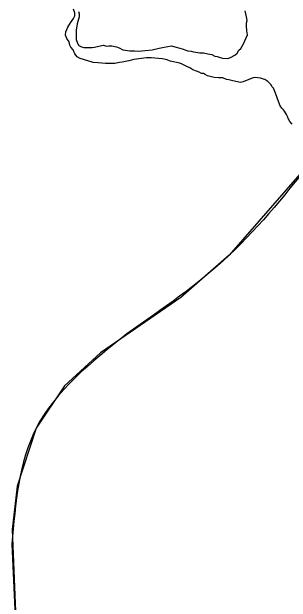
# Model space of a CAD drawing. Extents: x 3172231 to 3210228, y 940198 to 965780.
# Drawn here: x 3186029 to 3186388, y 956702 to 957460 of the extents above; entities that cross this region are included whole.
import ezdxf

# ---------------------------------------------------------------- set-up
doc = ezdxf.new("R2010")
doc.units = 0
for name, color, linetype in [('V-BORW-LINE', 7, 'Continuous'), ('V-SITE-VEGE', 7, 'Continuous'), ('V-TOPO-SHOR', 7, 'Continuous')]:
    doc.layers.add(name, color=color, linetype=linetype)

msp = doc.modelspace()

# ---------------------------------------------------------------- linework, layer by layer
at = {"layer": 'V-BORW-LINE'}
for points in [[(3186420.023, 957275.262), (3186308.616, 957147.649)], [(3186308.616, 957147.649), (3186246.351, 957093.406)], [(3186246.351, 957093.406), (3186142.961, 957022.264)], [(3186142.961, 957022.264), (3186096.779, 956979.789)], [(3186096.779, 956979.789), (3186060.429, 956925.631)], [(3186060.429, 956925.631), (3186035.965, 956851.321)], [(3186035.965, 956851.321), (3186029.554, 956795.364)], [(3186029.554, 956795.364), (3186036.265, 956627.025)]]:
    msp.add_lwpolyline(points, dxfattribs=at)
for points in [[(3186420.023, 957275.262), (3186308.616, 957147.649), (3186176.932, 957046.713)], [(3186176.932, 957046.713), (3186060.429, 956925.631), (3186029.035, 956776.682)], [(3186029.035, 956776.682), (3186036.265, 956627.025), (3186040.339, 956544.242)]]:
    msp.add_spline(points, degree=3, dxfattribs=at)
at = {"layer": 'V-SITE-VEGE'}
for points in [[(3186341.952, 957375.69), (3186339.36, 957375.287), (3186331.966, 957372.596), (3186326.427, 957370.3), (3186323.18, 957369.601), (3186313.143, 957371.52), (3186308.193, 957372.821), (3186305.215, 957373.443), (3186300.458, 957375.276), (3186295.084, 957375.326), (3186289.124, 957375.977), (3186280.783, 957377.841), (3186277.813, 957379.657), (3186275.438, 957380.874), (3186273.052, 957380.894), (3186270.082, 957382.711), (3186266.51, 957383.939), (3186261.753, 957385.77), (3186258.193, 957388.189), (3186255.22, 957389.41), (3186248.089, 957393.055), (3186245.117, 957394.276), (3186232.604, 957396.776), (3186229.038, 957398.599), (3186223.08, 957399.846), (3186217.715, 957400.491), (3186208.171, 957401.175), (3186202.201, 957401.227), (3186186.065, 957398.984), (3186179.485, 957397.251), (3186171.112, 957395.535), (3186167.524, 957394.97), (3186161.546, 957393.831), (3186149.608, 957393.938), (3186140.065, 957394.622), (3186133.505, 957395.275), (3186126.955, 957397.127), (3186116.836, 957400.201), (3186113.277, 957402.619), (3186110.324, 957406.228), (3186107.985, 957411.62), (3186105.028, 957414.633), (3186103.86, 957417.627), (3186102.703, 957421.815), (3186099.756, 957426.02), (3186098.005, 957430.214), (3186098.638, 957434.388), (3186101.079, 957440.333), (3186104.714, 957446.27), (3186108.343, 957451.609), (3186110.166, 957455.175), (3186110.201, 957458.759), (3186108.45, 957463.547)], [(3186389.474, 957315.764), (3186386.455, 957319.44), (3186384.938, 957322.391), (3186383.781, 957325.719), (3186382.263, 957328.297), (3186379.982, 957332.723), (3186378.474, 957334.562), (3186376.224, 957336.389), (3186374.331, 957339.336), (3186372.036, 957344.878), (3186368.189, 957355.595), (3186365.509, 957362.245), (3186363.624, 957364.451), (3186362.488, 957366.292), (3186360.98, 957368.129), (3186358.351, 957370.695), (3186354.605, 957373.249), (3186352.739, 957373.968), (3186349.016, 957375.035), (3186341.952, 957375.69)]]:
    msp.add_lwpolyline(points, dxfattribs=at)
at = {"layer": 'V-TOPO-SHOR'}
msp.add_lwpolyline([(3186115.05, 957460.479), (3186115.622, 957457.489), (3186115.589, 957453.907), (3186113.121, 957444.976), (3186112.499, 957441.998), (3186111.858, 957437.228), (3186111.794, 957430.067), (3186111.747, 957424.695), (3186113.494, 957419.904), (3186115.257, 957416.904), (3186118.823, 957415.081), (3186121.803, 957414.457), (3186127.771, 957414.403), (3186132.544, 957414.36), (3186135.535, 957414.932), (3186140.917, 957416.077), (3186146.897, 957417.217), (3186151.062, 957415.987), (3186154.053, 957416.556), (3186157.635, 957416.523), (3186163.592, 957415.278), (3186167.162, 957414.051), (3186171.915, 957411.62), (3186174.893, 957410.998), (3186180.859, 957410.346), (3186186.827, 957410.293), (3186192.192, 957409.648), (3186196.377, 957410.207), (3186200.559, 957410.766), (3186209.516, 957411.284), (3186218.491, 957413.59), (3186225.067, 957414.725), (3186229.853, 957415.878), (3186234.633, 957416.431), (3186238.801, 957415.2), (3186245.348, 957413.351), (3186248.328, 957412.726), (3186255.47, 957410.275), (3186259.641, 957409.642), (3186262.621, 957409.017), (3186265.599, 957408.395), (3186270.967, 957407.749), (3186275.741, 957407.706), (3186281.1, 957406.463), (3186286.462, 957405.222), (3186290.027, 957403.4), (3186293.005, 957402.777), (3186297.175, 957401.544), (3186300.153, 957400.921), (3186306.713, 957400.266), (3186310.305, 957401.427), (3186315.703, 957404.362), (3186318.714, 957407.321), (3186321.132, 957410.881), (3186323.543, 957413.246), (3186327.176, 957419.183), (3186332.052, 957430.48), (3186331.504, 957435.856), (3186330.967, 957442.428), (3186330.998, 957446.008), (3186331.622, 957448.988), (3186331.067, 957453.768), (3186329.347, 957461.542)], dxfattribs=at)

doc.saveas('drawing.dxf')
